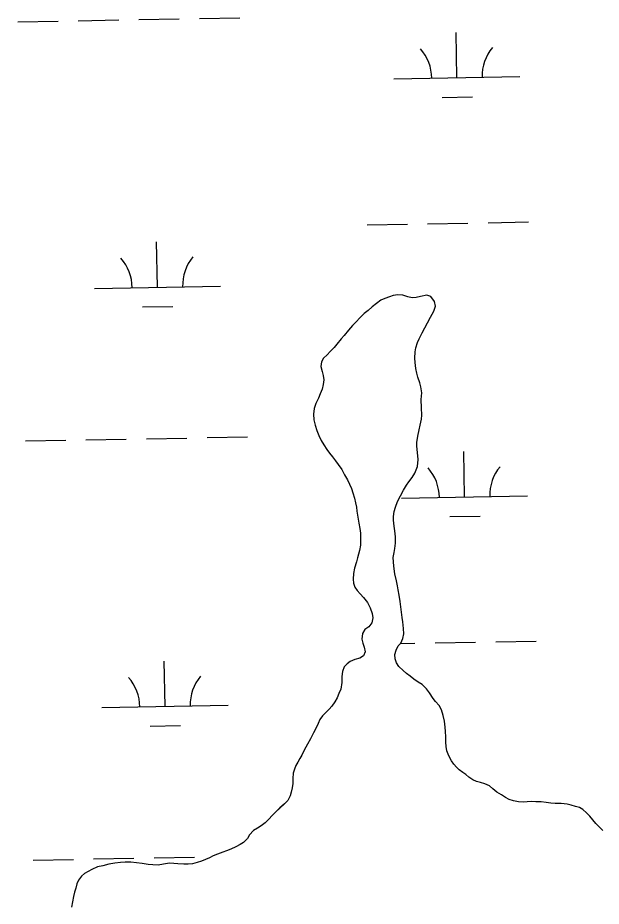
# Model space of a CAD drawing. Extents: x 3925854 to 3964121, y 224593 to 250589.
# Drawn here: x 3933613 to 3934076, y 230801 to 231506 of the extents above; entities that cross this region are included whole.
import ezdxf

# ---------------------------------------------------------------- set-up
doc = ezdxf.new("R2010")
doc.units = 0
doc.layers.add('V-TOPO-SHOR', color=7, linetype='Continuous')
doc.layers.add('V-WETL-SWMP', color=7, linetype='Continuous')

msp = doc.modelspace()

# ---------------------------------------------------------------- linework, layer by layer
at = {"layer": 'V-TOPO-SHOR'}
for points in [[(3933929.877, 231224.321), (3933929.013, 231228.144), (3933928.325, 231232.75), (3933928.069, 231236.226), (3933928.509, 231241.352), (3933928.861, 231244.479), (3933930.17, 231248.561), (3933931.651, 231251.514), (3933934.004, 231256.376), (3933936.007, 231260.372), (3933938.272, 231264.277), (3933940.623, 231268.793), (3933943.148, 231273.569), (3933944.457, 231277.391), (3933943.681, 231281.126), (3933940.732, 231285.042), (3933937.692, 231286.174), (3933932.736, 231285.138), (3933929.349, 231284.274), (3933925.959, 231284.018), (3933922.484, 231284.978), (3933918.75, 231286.199), (3933914.667, 231286.553), (3933911.015, 231285.861), (3933907.974, 231284.825), (3933904.41, 231283.698), (3933901.281, 231282.226), (3933897.713, 231279.537), (3933894.322, 231276.848), (3933891.102, 231274.159), (3933888.059, 231271.556), (3933884.84, 231268.433), (3933881.272, 231264.787), (3933878.835, 231262.096), (3933875.615, 231258.453), (3933872.048, 231254.285), (3933869.785, 231251.596), (3933866.303, 231247.254), (3933864.302, 231244.651), (3933861.083, 231241.442), (3933858.734, 231238.925), (3933855.776, 231236.322), (3933854.122, 231233.283), (3933853.681, 231229.547), (3933854.72, 231225.722), (3933855.498, 231222.592), (3933855.928, 231219.117), (3933855.488, 231215.293), (3933854.699, 231211.646), (3933853.218, 231207.824), (3933851.738, 231204.525), (3933849.647, 231200.183), (3933848.336, 231196.187), (3933847.898, 231191.844), (3933848.066, 231187.326), (3933849.016, 231182.98), (3933850.4, 231178.894), (3933851.959, 231174.808), (3933853.952, 231170.983), (3933856.118, 231167.329), (3933858.461, 231163.851), (3933860.542, 231160.894), (3933862.797, 231157.937), (3933865.314, 231154.719), (3933867.395, 231151.848), (3933870.17, 231147.762), (3933872.423, 231143.675), (3933874.763, 231139.589), (3933876.41, 231136.283), (3933877.882, 231132.72), (3933879.095, 231129.328), (3933880.219, 231125.245), (3933880.995, 231121.507), (3933881.86, 231117.855), (3933882.292, 231114.726), (3933882.98, 231109.948), (3933883.668, 231105.254), (3933884.444, 231101.17), (3933885.048, 231097.259), (3933885.214, 231091.698), (3933885.034, 231087.789), (3933884.248, 231083.617), (3933882.763, 231077.887), (3933881.89, 231074.585), (3933880.406, 231069.547), (3933879.445, 231065.466), (3933879.179, 231060.948), (3933879.609, 231057.644), (3933880.647, 231054.429), (3933882.468, 231051.732), (3933884.811, 231049.123), (3933887.414, 231046.425), (3933890.537, 231042.424), (3933892.878, 231037.99), (3933894.348, 231033.47), (3933894.865, 231030.166), (3933894.164, 231026.085), (3933891.813, 231023.045), (3933888.598, 231020.965), (3933886.595, 231017.753), (3933886.24, 231013.235)], [(3934028.222, 230884.017), (3934024.05, 230884.195), (3934020.751, 230884.373), (3934017.099, 230884.205), (3934013.97, 230883.775), (3934010.237, 230884.039), (3934006.327, 230884.828), (3934003.026, 230885.874), (3934000.074, 230887.615), (3933996.775, 230889.792), (3933993.13, 230891.883), (3933990.09, 230894.494), (3933987.399, 230896.843), (3933983.754, 230898.498), (3933980.104, 230899.373), (3933977.151, 230900.159), (3933974.026, 230901.554), (3933971.075, 230903.643), (3933968.732, 230905.818), (3933966.127, 230907.473), (3933963.436, 230909.562), (3933961.179, 230911.648), (3933959.184, 230913.998), (3933957.363, 230916.607), (3933955.108, 230920.52), (3933953.55, 230924.606), (3933953.034, 230927.996), (3933952.864, 230931.383), (3933952.696, 230935.817), (3933952.442, 230939.901), (3933952.272, 230943.288), (3933951.67, 230948.068), (3933950.72, 230952.674), (3933949.335, 230957.022), (3933947.428, 230960.673), (3933944.651, 230963.893), (3933942.657, 230966.24), (3933939.796, 230970.676), (3933937.455, 230973.893), (3933933.895, 230977.201), (3933930.77, 230979.03), (3933927.385, 230981.379), (3933924.345, 230983.816), (3933921.482, 230986.079), (3933918.965, 230988.342), (3933915.494, 230991.647), (3933913.673, 230994.345), (3933912.549, 230997.734), (3933912.379, 231001.035), (3933913.426, 231004.423), (3933914.994, 231007.81), (3933917.169, 231010.065), (3933918.738, 231013.627), (3933919.524, 231017.362), (3933919.096, 231021.794), (3933918.668, 231027.094), (3933918.152, 231030.484), (3933917.29, 231036.654), (3933916.518, 231042.999), (3933915.742, 231048.213), (3933914.966, 231052.299), (3933914.361, 231055.426), (3933913.497, 231059.424), (3933912.289, 231065.074), (3933911.429, 231071.071), (3933911.173, 231074.632), (3933911.003, 231078.11), (3933911.789, 231081.931), (3933912.316, 231085.145), (3933912.756, 231089.403), (3933912.936, 231094.529), (3933912.248, 231099.135), (3933911.732, 231102.958), (3933911.302, 231107.564), (3933911.306, 231110.692), (3933911.746, 231114.515), (3933912.707, 231117.989), (3933914.364, 231122.592), (3933916.715, 231126.934), (3933919.242, 231131.362), (3933921.679, 231135.442), (3933923.42, 231138.047), (3933925.945, 231141.606), (3933928.034, 231144.991), (3933930.213, 231150.376), (3933930.741, 231155.85), (3933930.401, 231161.41), (3933929.799, 231166.276), (3933929.803, 231169.406), (3933930.42, 231174.27), (3933931.554, 231179.308), (3933932.517, 231183.129), (3933933.391, 231187.733), (3933933.656, 231190.949), (3933933.49, 231196.771), (3933933.152, 231203.462), (3933933.592, 231208.674), (3933932.904, 231213.454), (3933932.126, 231216.669), (3933930.655, 231221.191), (3933929.877, 231224.321)], [(3933886.24, 231013.235), (3933886.931, 231010.018), (3933887.971, 231006.803), (3933888.747, 231003.065), (3933887.441, 231000.114), (3933884.569, 230998.117), (3933880.572, 230997.169), (3933876.92, 230995.522), (3933874.485, 230993.614), (3933872.222, 230991.357), (3933870.739, 230987.535), (3933870.215, 230983.539), (3933870.207, 230978.761), (3933869.418, 230973.635), (3933868.023, 230969.988), (3933866.543, 230966.6), (3933864.8, 230963.561), (3933862.363, 230960.09), (3933860.188, 230957.747), (3933857.577, 230954.97), (3933855.053, 230952.367), (3933852.878, 230949.502), (3933851.484, 230946.202), (3933849.655, 230942.469), (3933847.91, 230938.821), (3933845.559, 230934.045), (3933843.034, 230929.792), (3933840.506, 230925.19), (3933838.59, 230921.194), (3933837.111, 230918.503), (3933835.368, 230915.724), (3933833.887, 230913.033), (3933832.755, 230910.082), (3933831.794, 230906.866), (3933831.528, 230902.611), (3933831.35, 230898.787), (3933830.91, 230895.137), (3933830.209, 230891.836), (3933829.251, 230888.885), (3933827.422, 230885.149), (3933824.811, 230882.634), (3933821.243, 230879.249), (3933818.026, 230876.126), (3933815.154, 230873.177), (3933812.455, 230870.312), (3933809.412, 230867.535), (3933806.28, 230865.02), (3933803.411, 230863.199), (3933800.368, 230861.378), (3933797.06, 230857.995), (3933795.494, 230855.042), (3933792.274, 230851.83), (3933789.579, 230850.272), (3933786.187, 230848.449), (3933782.188, 230846.545), (3933778.71, 230845.158), (3933775.841, 230844.206), (3933771.669, 230842.735), (3933768.278, 230841.263), (3933765.322, 230839.614), (3933762.105, 230838.316), (3933758.976, 230837.103), (3933755.498, 230835.893), (3933751.761, 230835.029), (3933748.371, 230834.599), (3933744.984, 230834.603), (3933740.378, 230834.957), (3933736.99, 230835.221), (3933733.603, 230835.573), (3933728.995, 230834.623), (3933724.563, 230833.761), (3933720.391, 230834.025), (3933716.658, 230834.465), (3933711.88, 230835.08), (3933707.448, 230835.694), (3933703.016, 230836.135), (3933698.586, 230836.141), (3933694.849, 230835.885), (3933690.331, 230835.369), (3933685.637, 230834.595), (3933680.857, 230833.47), (3933676.685, 230832.434), (3933671.991, 230830.441), (3933669.208, 230828.881), (3933666.338, 230827.148), (3933663.989, 230825.063), (3933661.464, 230821.854), (3933660.246, 230818.987), (3933659.285, 230815.685), (3933658.413, 230812.56), (3933657.45, 230808.911), (3933656.838, 230804.743), (3933656.049, 230800.571)], [(3934077.198, 230861.274), (3934074.681, 230864.057), (3934071.732, 230867.016), (3934069.389, 230869.8), (3934066.786, 230872.671), (3934064.183, 230875.454), (3934061.406, 230877.977), (3934058.715, 230879.544), (3934055.673, 230880.419), (3934052.2, 230881.377), (3934048.813, 230882.165), (3934044.295, 230882.692), (3934039.517, 230882.872), (3934036.041, 230883.136), (3934032.306, 230883.491), (3934028.222, 230884.017)]]:
    msp.add_lwpolyline(points, dxfattribs=at)
at = {"layer": 'V-WETL-SWMP'}
for p, q in [((3933709.343, 231504.897), (3933741.338, 231505.479)), ((3933757.336, 231505.77), (3933789.33, 231506.351)), ((3933613.359, 231503.152), (3933645.354, 231503.734)), ((3933661.351, 231504.024), (3933693.346, 231504.606)), ((3933961.54, 231458.732), (3933960.886, 231494.726)), ((3933911.549, 231457.823), (3934011.532, 231459.641)), ((3933949.823, 231443.086), (3933973.819, 231443.522)), ((3933938.235, 231342.858), (3933970.23, 231343.439)), ((3933986.227, 231343.73), (3934018.222, 231344.312)), ((3933890.243, 231341.985), (3933922.238, 231342.567)), ((3933724.051, 231292.525), (3933723.396, 231328.519)), ((3933674.059, 231291.616), (3933774.043, 231293.434)), ((3933914.666, 231286.553), (3933911.016, 231285.862)), ((3933918.75, 231286.2), (3933914.666, 231286.553)), ((3933897.714, 231279.537), (3933894.321, 231276.848)), ((3933901.28, 231282.226), (3933897.714, 231279.537)), ((3933904.41, 231283.699), (3933901.28, 231282.226)), ((3933907.973, 231284.824), (3933904.41, 231283.699)), ((3933911.016, 231285.862), (3933907.973, 231284.824)), ((3933922.484, 231284.978), (3933918.75, 231286.2)), ((3933925.959, 231284.018), (3933922.484, 231284.978)), ((3933929.348, 231284.274), (3933925.959, 231284.018)), ((3933932.737, 231285.139), (3933929.348, 231284.274)), ((3933937.692, 231286.175), (3933932.737, 231285.139)), ((3933940.731, 231285.041), (3933937.692, 231286.175)), ((3933943.68, 231281.127), (3933940.731, 231285.041)), ((3933944.457, 231277.39), (3933943.68, 231281.127)), ((3933712.333, 231276.879), (3933736.329, 231277.315)), ((3933891.103, 231274.158), (3933888.058, 231271.556)), ((3933894.321, 231276.848), (3933891.103, 231274.158)), ((3933940.623, 231268.793), (3933943.149, 231273.569)), ((3933943.149, 231273.569), (3933944.457, 231277.39)), ((3933884.839, 231268.432), (3933881.272, 231264.787)), ((3933888.058, 231271.556), (3933884.839, 231268.432)), ((3933938.271, 231264.278), (3933940.623, 231268.793)), ((3933875.616, 231258.452), (3933872.048, 231254.286)), ((3933878.835, 231262.097), (3933875.616, 231258.452)), ((3933881.272, 231264.787), (3933878.835, 231262.097)), ((3933934.003, 231256.376), (3933936.007, 231260.371)), ((3933936.007, 231260.371), (3933938.271, 231264.278)), ((3933869.785, 231251.595), (3933866.304, 231247.255)), ((3933872.048, 231254.286), (3933869.785, 231251.595)), ((3933930.169, 231248.561), (3933931.65, 231251.514)), ((3933931.65, 231251.514), (3933934.003, 231256.376)), ((3933864.302, 231244.651), (3933861.083, 231241.441)), ((3933866.304, 231247.255), (3933864.302, 231244.651)), ((3933928.509, 231241.352), (3933928.861, 231244.479)), ((3933928.861, 231244.479), (3933930.169, 231248.561)), ((3933858.733, 231238.924), (3933855.776, 231236.321)), ((3933861.083, 231241.441), (3933858.733, 231238.924)), ((3933928.068, 231236.226), (3933928.509, 231241.352)), ((3933854.121, 231233.282), (3933853.681, 231229.547)), ((3933855.776, 231236.321), (3933854.121, 231233.282)), ((3933928.324, 231232.75), (3933928.068, 231236.226)), ((3933929.013, 231228.144), (3933928.324, 231232.75)), ((3933853.681, 231229.547), (3933854.719, 231225.722)), ((3933854.719, 231225.722), (3933855.497, 231222.593)), ((3933929.877, 231224.32), (3933929.013, 231228.144)), ((3933930.655, 231221.191), (3933929.877, 231224.32)), ((3933855.927, 231219.117), (3933855.487, 231215.294)), ((3933855.497, 231222.593), (3933855.927, 231219.117)), ((3933932.126, 231216.67), (3933930.655, 231221.191)), ((3933932.904, 231213.454), (3933932.126, 231216.67)), ((3933854.7, 231211.646), (3933853.218, 231207.825)), ((3933855.487, 231215.294), (3933854.7, 231211.646)), ((3933933.592, 231208.675), (3933932.904, 231213.454)), ((3933933.151, 231203.462), (3933933.592, 231208.675)), ((3933851.737, 231204.525), (3933849.646, 231200.183)), ((3933853.218, 231207.825), (3933851.737, 231204.525)), ((3933933.49, 231196.771), (3933933.151, 231203.462)), ((3933848.337, 231196.188), (3933847.897, 231191.844)), ((3933849.646, 231200.183), (3933848.337, 231196.188)), ((3933933.656, 231190.949), (3933933.49, 231196.771)), ((3933847.897, 231191.844), (3933848.065, 231187.326)), ((3933932.516, 231183.13), (3933933.391, 231187.734)), ((3933933.391, 231187.734), (3933933.656, 231190.949)), ((3933848.065, 231187.326), (3933849.015, 231182.98)), ((3933849.015, 231182.98), (3933850.4, 231178.894)), ((3933931.555, 231179.308), (3933932.516, 231183.13)), ((3933763.384, 231173.15), (3933795.378, 231173.731)), ((3933850.4, 231178.894), (3933851.958, 231174.808)), ((3933851.958, 231174.808), (3933853.952, 231170.982)), ((3933929.804, 231169.405), (3933930.419, 231174.27)), ((3933930.419, 231174.27), (3933931.555, 231179.308)), ((3933619.407, 231170.532), (3933651.402, 231171.114)), ((3933667.399, 231171.404), (3933699.394, 231171.986)), ((3933715.392, 231172.277), (3933747.386, 231172.859)), ((3933853.952, 231170.982), (3933856.119, 231167.33)), ((3933856.119, 231167.33), (3933858.461, 231163.852)), ((3933929.8, 231166.277), (3933929.804, 231169.405)), ((3933858.461, 231163.852), (3933860.542, 231160.895)), ((3933860.542, 231160.895), (3933862.797, 231157.937)), ((3933930.402, 231161.411), (3933929.8, 231166.277)), ((3933930.742, 231155.849), (3933930.402, 231161.411)), ((3933967.588, 231126.112), (3933966.934, 231162.106)), ((3933862.797, 231157.937), (3933865.313, 231154.719)), ((3933865.313, 231154.719), (3933867.394, 231151.849)), ((3933930.214, 231150.376), (3933930.742, 231155.849)), ((3933867.394, 231151.849), (3933870.17, 231147.762)), ((3933870.17, 231147.762), (3933872.423, 231143.675)), ((3933928.034, 231144.992), (3933930.214, 231150.376)), ((3933872.423, 231143.675), (3933874.764, 231139.588)), ((3933874.764, 231139.588), (3933876.41, 231136.284)), ((3933923.42, 231138.047), (3933925.945, 231141.606)), ((3933925.945, 231141.606), (3933928.034, 231144.992)), ((3933876.41, 231136.284), (3933877.883, 231132.719)), ((3933877.883, 231132.719), (3933879.095, 231129.329)), ((3933916.715, 231126.934), (3933919.241, 231131.362)), ((3933919.241, 231131.362), (3933921.679, 231135.442)), ((3933921.679, 231135.442), (3933923.42, 231138.047)), ((3933879.095, 231129.329), (3933880.219, 231125.244)), ((3933880.219, 231125.244), (3933880.996, 231121.507)), ((3933914.363, 231122.592), (3933916.715, 231126.934)), ((3933917.597, 231125.203), (3934017.58, 231127.021)), ((3933880.996, 231121.507), (3933881.86, 231117.856)), ((3933881.86, 231117.856), (3933882.291, 231114.727)), ((3933911.746, 231114.515), (3933912.706, 231117.989)), ((3933912.706, 231117.989), (3933914.363, 231122.592)), ((3933882.291, 231114.727), (3933882.979, 231109.948)), ((3933882.979, 231109.948), (3933883.668, 231105.255)), ((3933911.302, 231107.564), (3933911.306, 231110.692)), ((3933911.306, 231110.692), (3933911.746, 231114.515)), ((3933955.871, 231110.466), (3933979.867, 231110.902)), ((3933883.668, 231105.255), (3933884.445, 231101.17)), ((3933911.731, 231102.959), (3933911.302, 231107.564)), ((3933912.247, 231099.135), (3933911.731, 231102.959)), ((3933884.445, 231101.17), (3933885.048, 231097.259)), ((3933885.048, 231097.259), (3933885.214, 231091.698)), ((3933912.936, 231094.529), (3933912.247, 231099.135)), ((3933885.214, 231091.698), (3933885.035, 231087.788)), ((3933912.315, 231085.145), (3933912.755, 231089.402)), ((3933912.755, 231089.402), (3933912.936, 231094.529)), ((3933884.248, 231083.618), (3933882.763, 231077.886)), ((3933885.035, 231087.788), (3933884.248, 231083.618)), ((3933911.003, 231078.109), (3933911.79, 231081.931)), ((3933911.79, 231081.931), (3933912.315, 231085.145)), ((3933882.763, 231077.886), (3933881.89, 231074.585)), ((3933911.172, 231074.633), (3933911.003, 231078.109)), ((3933880.406, 231069.547), (3933879.445, 231065.465)), ((3933881.89, 231074.585), (3933880.406, 231069.547)), ((3933911.428, 231071.07), (3933911.172, 231074.633)), ((3933912.289, 231065.074), (3933911.428, 231071.07)), ((3933879.445, 231065.465), (3933879.178, 231060.947)), ((3933879.178, 231060.947), (3933879.609, 231057.644)), ((3933913.498, 231059.424), (3933912.289, 231065.074)), ((3933879.609, 231057.644), (3933880.647, 231054.428)), ((3933880.647, 231054.428), (3933882.468, 231051.732)), ((3933914.362, 231055.426), (3933913.498, 231059.424)), ((3933914.966, 231052.298), (3933914.362, 231055.426)), ((3933882.468, 231051.732), (3933884.811, 231049.122)), ((3933884.811, 231049.122), (3933887.414, 231046.425)), ((3933915.742, 231048.213), (3933914.966, 231052.298)), ((3933916.517, 231042.998), (3933915.742, 231048.213)), ((3933887.414, 231046.425), (3933890.537, 231042.424)), ((3933890.537, 231042.424), (3933892.877, 231037.99)), ((3933917.291, 231036.654), (3933916.517, 231042.998)), ((3933892.877, 231037.99), (3933894.348, 231033.47)), ((3933894.348, 231033.47), (3933894.865, 231030.167)), ((3933918.152, 231030.484), (3933917.291, 231036.654)), ((3933894.164, 231026.084), (3933891.814, 231023.046)), ((3933894.865, 231030.167), (3933894.164, 231026.084)), ((3933918.669, 231027.095), (3933918.152, 231030.484)), ((3933919.096, 231021.794), (3933918.669, 231027.095)), ((3933888.597, 231020.965), (3933886.594, 231017.753)), ((3933891.814, 231023.046), (3933888.597, 231020.965)), ((3933919.525, 231017.362), (3933919.096, 231021.794)), ((3933886.594, 231017.753), (3933886.241, 231013.235)), ((3933886.241, 231013.235), (3933886.931, 231010.019)), ((3933917.169, 231010.066), (3933918.738, 231013.627)), ((3933918.738, 231013.627), (3933919.525, 231017.362)), ((3933992.275, 231011.11), (3934024.27, 231011.692)), ((3933886.931, 231010.019), (3933887.97, 231006.803)), ((3933887.97, 231006.803), (3933888.747, 231003.066)), ((3933912.378, 231001.036), (3933913.425, 231004.423)), ((3933913.425, 231004.423), (3933914.994, 231007.81)), ((3933914.994, 231007.81), (3933917.169, 231010.066)), ((3933916.854, 231009.739), (3933928.286, 231009.947)), ((3933944.283, 231010.238), (3933976.278, 231010.819)), ((3933880.571, 230997.168), (3933876.92, 230995.522)), ((3933884.57, 230998.118), (3933880.571, 230997.168)), ((3933887.44, 231000.113), (3933884.57, 230998.118)), ((3933888.747, 231003.066), (3933887.44, 231000.113)), ((3933912.548, 230997.734), (3933912.378, 231001.036)), ((3933913.673, 230994.344), (3933912.548, 230997.734)), ((3933730.099, 230959.905), (3933729.444, 230995.899)), ((3933872.222, 230991.357), (3933870.74, 230987.536)), ((3933874.485, 230993.613), (3933872.222, 230991.357)), ((3933876.92, 230995.522), (3933874.485, 230993.613)), ((3933915.494, 230991.648), (3933913.673, 230994.344)), ((3933918.965, 230988.341), (3933915.494, 230991.648)), ((3933870.214, 230983.54), (3933870.207, 230978.761)), ((3933870.74, 230987.536), (3933870.214, 230983.54)), ((3933921.482, 230986.079), (3933918.965, 230988.341)), ((3933924.346, 230983.816), (3933921.482, 230986.079)), ((3933927.384, 230981.379), (3933924.346, 230983.816)), ((3933870.207, 230978.761), (3933869.419, 230973.636)), ((3933930.77, 230979.029), (3933927.384, 230981.379)), ((3933933.895, 230977.2), (3933930.77, 230979.029)), ((3933937.454, 230973.893), (3933933.895, 230977.2)), ((3933868.024, 230969.988), (3933866.542, 230966.601)), ((3933869.419, 230973.636), (3933868.024, 230969.988)), ((3933939.795, 230970.675), (3933937.454, 230973.893)), ((3933942.657, 230966.24), (3933939.795, 230970.675)), ((3933864.8, 230963.562), (3933862.363, 230960.09)), ((3933866.542, 230966.601), (3933864.8, 230963.562)), ((3933944.652, 230963.892), (3933942.657, 230966.24)), ((3933947.428, 230960.673), (3933944.652, 230963.892)), ((3933680.107, 230958.996), (3933780.091, 230960.814)), ((3933857.577, 230954.97), (3933855.054, 230952.366)), ((3933860.187, 230957.747), (3933857.577, 230954.97)), ((3933862.363, 230960.09), (3933860.187, 230957.747)), ((3933949.335, 230957.021), (3933947.428, 230960.673)), ((3933950.72, 230952.675), (3933949.335, 230957.021)), ((3933852.878, 230949.502), (3933851.483, 230946.202)), ((3933855.054, 230952.366), (3933852.878, 230949.502)), ((3933951.669, 230948.068), (3933950.72, 230952.675)), ((3933952.271, 230943.289), (3933951.669, 230948.068)), ((3933718.381, 230944.259), (3933742.377, 230944.695)), ((3933849.654, 230942.468), (3933847.911, 230938.821)), ((3933851.483, 230946.202), (3933849.654, 230942.468)), ((3933952.441, 230939.9), (3933952.271, 230943.289)), ((3933845.559, 230934.045), (3933843.033, 230929.791)), ((3933847.911, 230938.821), (3933845.559, 230934.045)), ((3933952.696, 230935.816), (3933952.441, 230939.9)), ((3933952.864, 230931.384), (3933952.696, 230935.816)), ((3933843.033, 230929.791), (3933840.507, 230925.189)), ((3933953.033, 230927.995), (3933952.864, 230931.384)), ((3933953.55, 230924.606), (3933953.033, 230927.995)), ((3933838.59, 230921.195), (3933837.11, 230918.503)), ((3933840.507, 230925.189), (3933838.59, 230921.195)), ((3933955.109, 230920.52), (3933953.55, 230924.606)), ((3933957.363, 230916.607), (3933955.109, 230920.52)), ((3933833.888, 230913.033), (3933832.754, 230910.081)), ((3933835.368, 230915.725), (3933833.888, 230913.033)), ((3933837.11, 230918.503), (3933835.368, 230915.725)), ((3933959.184, 230913.998), (3933957.363, 230916.607)), ((3933961.179, 230911.649), (3933959.184, 230913.998)), ((3933831.794, 230906.867), (3933831.528, 230902.61)), ((3933832.754, 230910.081), (3933831.794, 230906.867)), ((3933963.436, 230909.561), (3933961.179, 230911.649)), ((3933966.126, 230907.472), (3933963.436, 230909.561)), ((3933968.731, 230905.817), (3933966.126, 230907.472)), ((3933971.074, 230903.642), (3933968.731, 230905.817)), ((3933831.349, 230898.787), (3933830.91, 230895.138)), ((3933831.528, 230902.61), (3933831.349, 230898.787)), ((3933974.026, 230901.553), (3933971.074, 230903.642)), ((3933977.152, 230900.159), (3933974.026, 230901.553)), ((3933980.105, 230899.373), (3933977.152, 230900.159)), ((3933983.753, 230898.499), (3933980.105, 230899.373)), ((3933987.4, 230896.843), (3933983.753, 230898.499)), ((3933830.21, 230891.837), (3933829.251, 230888.884)), ((3933830.91, 230895.138), (3933830.21, 230891.837)), ((3933990.091, 230894.494), (3933987.4, 230896.843)), ((3933993.129, 230891.883), (3933990.091, 230894.494)), ((3933996.775, 230889.793), (3933993.129, 230891.883)), ((3933827.421, 230885.15), (3933824.811, 230882.634)), ((3933829.251, 230888.884), (3933827.421, 230885.15)), ((3934000.074, 230887.616), (3933996.775, 230889.793)), ((3934003.026, 230885.875), (3934000.074, 230887.616)), ((3934006.327, 230884.827), (3934003.026, 230885.875)), ((3934010.236, 230884.04), (3934006.327, 230884.827)), ((3934020.75, 230884.374), (3934017.1, 230884.205)), ((3934024.051, 230884.196), (3934020.75, 230884.374)), ((3933821.244, 230879.25), (3933818.025, 230876.126)), ((3933824.811, 230882.634), (3933821.244, 230879.25)), ((3934013.971, 230883.775), (3934010.236, 230884.04)), ((3934017.1, 230884.205), (3934013.971, 230883.775)), ((3934028.222, 230884.017), (3934024.051, 230884.196)), ((3934032.305, 230883.49), (3934028.222, 230884.017)), ((3934036.041, 230883.137), (3934032.305, 230883.49)), ((3934039.516, 230882.872), (3934036.041, 230883.137)), ((3934044.295, 230882.692), (3934039.516, 230882.872)), ((3934048.812, 230882.165), (3934044.295, 230882.692)), ((3934052.2, 230881.378), (3934048.812, 230882.165)), ((3934055.674, 230880.418), (3934052.2, 230881.378)), ((3934058.714, 230879.545), (3934055.674, 230880.418)), ((3934061.406, 230877.977), (3934058.714, 230879.545)), ((3934064.183, 230875.454), (3934061.406, 230877.977)), ((3933812.456, 230870.312), (3933809.412, 230867.535)), ((3933815.154, 230873.176), (3933812.456, 230870.312)), ((3933818.025, 230876.126), (3933815.154, 230873.176)), ((3934066.786, 230872.67), (3934064.183, 230875.454)), ((3934069.389, 230869.799), (3934066.786, 230872.67)), ((3933803.411, 230863.199), (3933800.367, 230861.378)), ((3933806.28, 230865.02), (3933803.411, 230863.199)), ((3933809.412, 230867.535), (3933806.28, 230865.02)), ((3934071.731, 230867.016), (3934069.389, 230869.799)), ((3934074.681, 230864.058), (3934071.731, 230867.016)), ((3934077.198, 230861.274), (3934074.681, 230864.058)), ((3933797.061, 230857.994), (3933795.493, 230855.042)), ((3933800.367, 230861.378), (3933797.061, 230857.994)), ((3933789.578, 230850.271), (3933786.187, 230848.45)), ((3933792.274, 230851.831), (3933789.578, 230850.271)), ((3933795.493, 230855.042), (3933792.274, 230851.831)), ((3933771.669, 230842.735), (3933768.278, 230841.262)), ((3933775.841, 230844.206), (3933771.669, 230842.735)), ((3933778.71, 230845.158), (3933775.841, 230844.206)), ((3933782.188, 230846.544), (3933778.71, 230845.158)), ((3933786.187, 230848.45), (3933782.188, 230846.544)), ((3933625.455, 230837.912), (3933657.45, 230838.493)), ((3933673.448, 230838.784), (3933705.442, 230839.366)), ((3933690.33, 230835.369), (3933685.637, 230834.594)), ((3933694.849, 230835.885), (3933690.33, 230835.369)), ((3933698.586, 230836.141), (3933694.849, 230835.885)), ((3933703.017, 230836.135), (3933698.586, 230836.141)), ((3933707.448, 230835.694), (3933703.017, 230836.135)), ((3933711.879, 230835.08), (3933707.448, 230835.694)), ((3933716.657, 230834.466), (3933711.879, 230835.08)), ((3933721.44, 230839.657), (3933753.434, 230840.239)), ((3933733.602, 230835.573), (3933728.995, 230834.623)), ((3933736.99, 230835.221), (3933733.602, 230835.573)), ((3933740.378, 230834.956), (3933736.99, 230835.221)), ((3933751.761, 230835.028), (3933748.372, 230834.598)), ((3933755.498, 230835.892), (3933751.761, 230835.028)), ((3933758.975, 230837.104), (3933755.498, 230835.892)), ((3933762.105, 230838.316), (3933758.975, 230837.104)), ((3933765.322, 230839.615), (3933762.105, 230838.316)), ((3933768.278, 230841.262), (3933765.322, 230839.615)), ((3933669.208, 230828.881), (3933666.338, 230827.147)), ((3933671.99, 230830.441), (3933669.208, 230828.881)), ((3933676.685, 230832.433), (3933671.99, 230830.441)), ((3933680.857, 230833.47), (3933676.685, 230832.433)), ((3933685.637, 230834.594), (3933680.857, 230833.47)), ((3933720.392, 230834.026), (3933716.657, 230834.466)), ((3933724.563, 230833.76), (3933720.392, 230834.026)), ((3933728.995, 230834.623), (3933724.563, 230833.76)), ((3933744.983, 230834.602), (3933740.378, 230834.956)), ((3933748.372, 230834.598), (3933744.983, 230834.602)), ((3933661.465, 230821.853), (3933660.245, 230818.987)), ((3933663.989, 230825.064), (3933661.465, 230821.853)), ((3933666.338, 230827.147), (3933663.989, 230825.064)), ((3933659.285, 230815.686), (3933658.412, 230812.56)), ((3933660.245, 230818.987), (3933659.285, 230815.686)), ((3933657.451, 230808.911), (3933656.837, 230804.742)), ((3933658.412, 230812.56), (3933657.451, 230808.911)), ((3933656.837, 230804.742), (3933656.05, 230800.572))]:
    msp.add_line(p, q, dxfattribs=at)
for centre, start, end in [((3933906.298, 231458.203), 0.269879, 41.813537), ((3934016.766, 231460.211), 140.269876, 181.813534), ((3933668.808, 231291.996), 0.269879, 41.813537), ((3933779.276, 231294.004), 140.269876, 181.813534), ((3933912.346, 231125.583), 0.269879, 41.813537), ((3934022.814, 231127.591), 140.269876, 181.813534), ((3933785.324, 230961.384), 140.269876, 181.813534), ((3933674.856, 230959.376), 0.269879, 41.813537)]:
    msp.add_arc(centre, 35.246, start, end, dxfattribs=at)

doc.saveas('drawing.dxf')
